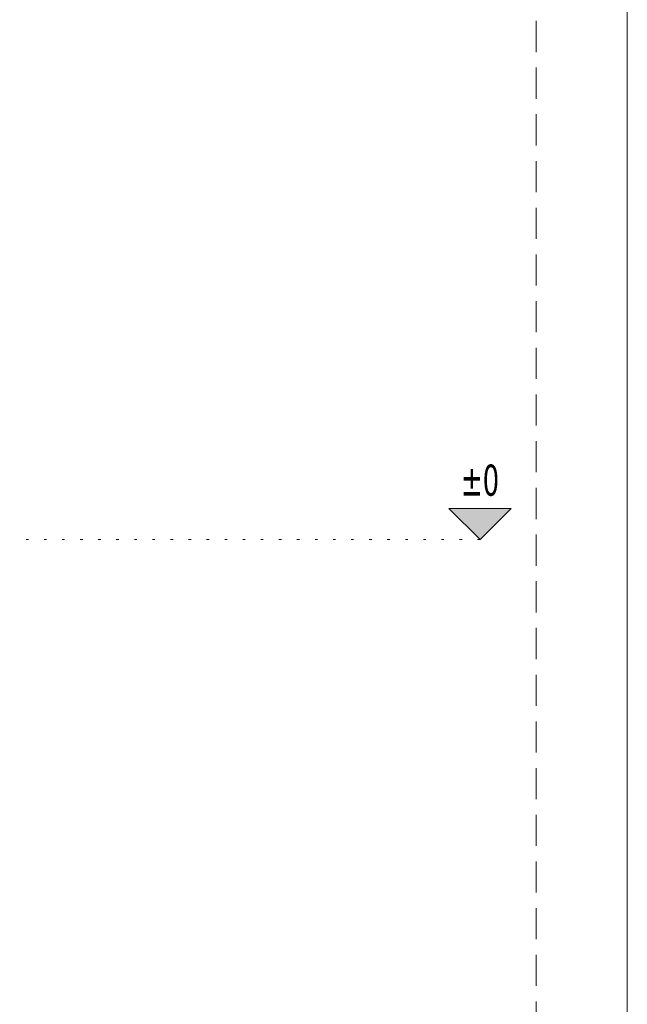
# Model space of a CAD drawing. Header units: millimetres. Extents: x 1567 to 2756, y -116 to 725.
# Tile 415 of 418: x 2707 to 2756, y 353 to 432. Entities that reach past the tile are written whole.
import ezdxf

# ---------------------------------------------------------------- set-up
doc = ezdxf.new("R2010")
doc.units = ezdxf.units.MM
doc.linetypes.add('CADWORK_12', pattern=[3.75, 2.5, -1.25])
doc.linetypes.add('CADWORK_2', pattern=[1.45, 0.2, -1.25])
doc.layers.add('Ech.1_1', color=7, linetype='Continuous')
doc.layers.add('Ech.1_50', color=7, linetype='Continuous')
doc.styles.add('tahoma-z-r', font='txt', dxfattribs={"width": 0.704918})
doc.dimstyles.new('ISO-25', dxfattribs={"dimtxt": 2.5, "dimasz": 2.5, "dimexe": 1.25, "dimexo": 0.625, "dimtad": 1, "dimtxsty": 'Standard', "dimcen": 2.5, "dimadec": 0, "dimazin": 0, "dimtfac": 1, "dimtmove": 0, "dimatfit": 3, "dimfxl": 1, "dimarcsym": 0})

# ---------------------------------------------------------------- blocks, each defined once
blk = doc.blocks.new('cw-dimension-symbol15')
at = {"linetype": 'Continuous', "lineweight": -2}
blk.add_hatch(color=0, dxfattribs=at).paths.add_polyline_path([(0, 0), (-1, 1), (1, 1)])
at = {"color": 0, "linetype": 'Continuous', "lineweight": -2}
for p, q in [((0, 0), (-1, 1)), ((-1, 1), (1, 1)), ((1, 1), (0, 0))]:
    blk.add_line(p, q, dxfattribs=at)
blk = doc.blocks.new('*D172')
at = {"layer": 'Defpoints', "color": 0}
blk.add_point((2743.902, 390.713), dxfattribs=at)
blk.add_point((2743.902, 390.713), dxfattribs=at)
blk.add_point((2743.902, 390.713), dxfattribs=at)
at = {"layer": 'Ech.1_50', "color": 0, "linetype": 'Continuous', "lineweight": -2}
blk.add_line((2743.902, 390.713), (2743.902, 390.713), dxfattribs=at)
at = {"layer": 'Ech.1_50', "color": 1, "linetype": 'Continuous', "lineweight": 5, "insert": (2743.902, 395.463), "char_height": 2.5, "attachment_point": 5, "style": 'tahoma-z-r'}
blk.add_mtext('±0', dxfattribs=at)

msp = doc.modelspace()

# ---------------------------------------------------------------- linework, layer by layer
at = {"layer": 'Ech.1_1', "color": 7, "linetype": 'Continuous', "lineweight": 5}
msp.add_lwpolyline([(1566.72, -115.512), (2755.72, -115.512), (2755.72, 725.488), (1566.72, 725.488), (1566.72, -115.512)], close=True, dxfattribs=at)
at = {"layer": 'Ech.1_50', "color": 1, "linetype": 'CADWORK_12', "lineweight": 5}
msp.add_lwpolyline([(2748.399, 173.058), (2554.353, 173.058), (2554.353, -110.839), (2223.06, -110.839), (2223.06, 717.364), (2748.399, 717.364), (2748.399, 173.058)], close=True, dxfattribs=at)
at = {"layer": 'Ech.1_50', "color": 9, "linetype": 'CADWORK_2', "lineweight": 5, "elevation": 50}
msp.add_lwpolyline([(2743.902, 390.713), (2257.997, 390.713)], dxfattribs=at)

# ---------------------------------------------------------------- block references
at = {"layer": 'Ech.1_50', "color": 1, "lineweight": 5, "xscale": 2.5, "yscale": 2.5, "zscale": 2.5}
msp.add_blockref('cw-dimension-symbol15', (2743.902, 390.713), dxfattribs=at)

# ---------------------------------------------------------------- dimensions: what is measured, and where the dimension line sits
at = {"layer": 'Ech.1_50', "color": 1, "linetype": 'Continuous', "lineweight": 5}
dim = msp.add_ordinate_dim(feature_location=(2743.902, 390.713), offset=(0, 0), dtype=0, origin=(2743.902, 390.713), text='±0', dimstyle='ISO-25', override={"dimtxt": 2.5, "dimasz": 0.3, "dimexe": 0.6, "dimexo": 0, "dimgap": 0, "dimdec": 0, "dimlfac": 1, "dimtxsty": 'tahoma-z-r', "dimblk": 'cw-dimension-symbol15', "dimclrt": 1, "dimtmove": 2}, dxfattribs=at)
dim.commit()
dim.dimension.update_dxf_attribs({"geometry": '*D172', "text_midpoint": (2743.902, 395.463)})

doc.saveas('drawing.dxf')
